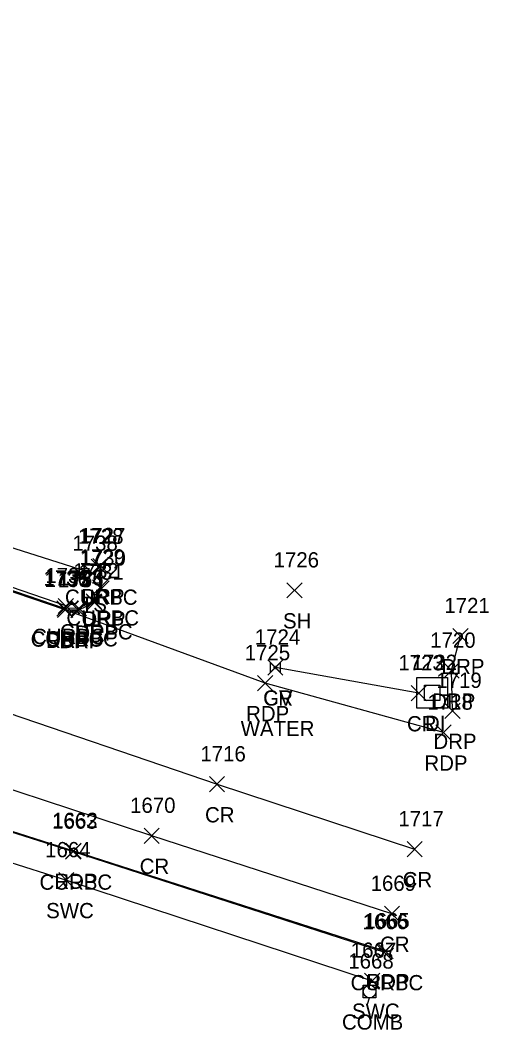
# Model space of a CAD drawing. Extents: x 1769141 to 1770817, y 735471 to 742405.
# Drawn here: x 1770366.8 to 1770428.2, y 741825.1 to 741957.5 of the extents above; entities that cross this region are included whole.
import ezdxf

# ---------------------------------------------------------------- set-up
doc = ezdxf.new("R2010")
doc.units = 0
for name, color, linetype in [('D_A', 7, 'Continuous'), ('D_I', 7, 'Continuous'), ('DS', 7, 'Continuous'), ('L_A', 7, 'Continuous'), ('L_I', 7, 'Continuous'), ('L_TIC', 7, 'Continuous'), ('LELB', 7, 'Continuous'), ('P_A', 7, 'Continuous'), ('P_C', 7, 'Continuous'), ('P_I', 7, 'Continuous'), ('P_TIC', 7, 'Continuous'), ('PET', 7, 'Continuous'), ('PRC', 7, 'Continuous'), ('R_A', 7, 'Continuous'), ('R_I', 7, 'Continuous'), ('R_TIC', 7, 'Continuous'), ('RC', 7, 'Continuous'), ('RDP', 7, 'Continuous'), ('RSW', 7, 'Continuous'), ('U_A', 7, 'Continuous'), ('U_I', 7, 'Continuous'), ('UP', 7, 'Continuous'), ('UWV', 7, 'Continuous')]:
    doc.layers.add(name, color=color, linetype=linetype)

msp = doc.modelspace()

# ---------------------------------------------------------------- linework, layer by layer
at = {"layer": 'DS'}
for p, q in [((1770418.79, 741871.29), (1770422.79, 741871.29)), ((1770418.79, 741867.29), (1770418.79, 741871.29)), ((1770422.79, 741871.29), (1770422.79, 741867.29)), ((1770419.79, 741868.29), (1770419.79, 741870.29)), ((1770419.79, 741870.29), (1770421.79, 741870.29)), ((1770420.79, 741869.29), (1770420.79, 741869.29)), ((1770420.79, 741869.29), (1770420.79, 741869.29)), ((1770421.79, 741870.29), (1770421.79, 741868.29)), ((1770421.79, 741868.29), (1770419.79, 741868.29)), ((1770422.79, 741867.29), (1770418.79, 741867.29))]:
    msp.add_line(p, q, dxfattribs=at)
at = {"layer": 'L_TIC'}
for points in [[(1770375.35, 741883.92), (1770377.35, 741885.92)], [(1770377.35, 741883.92), (1770375.35, 741885.92)], [(1770401.76, 741881.73), (1770403.76, 741883.73)], [(1770403.76, 741881.73), (1770401.76, 741883.73)]]:
    msp.add_lwpolyline(points, dxfattribs=at)
at = {"layer": 'LELB'}
msp.add_lwpolyline([(1770376.35, 741884.92), (1770354.17, 741891.99), (1770334.42, 741896.31)], dxfattribs=at)
at = {"layer": 'P_TIC'}
for points in [[(1770371.7, 741879.17), (1770373.7, 741881.17)], [(1770373.7, 741879.17), (1770371.7, 741881.17)], [(1770399.25, 741871.61), (1770401.25, 741873.61)], [(1770401.25, 741871.61), (1770399.25, 741873.61)], [(1770397.93, 741869.56), (1770399.93, 741871.56)], [(1770399.93, 741869.56), (1770397.93, 741871.56)], [(1770418.06, 741868.23), (1770420.06, 741870.23)], [(1770420.06, 741868.23), (1770418.06, 741870.23)], [(1770421.29, 741863.07), (1770423.29, 741865.07)], [(1770423.29, 741863.07), (1770421.29, 741865.07)], [(1770391.61, 741856.29), (1770393.61, 741858.29)], [(1770393.61, 741856.29), (1770391.61, 741858.29)], [(1770383.05, 741849.54), (1770385.05, 741851.54)], [(1770385.05, 741849.54), (1770383.05, 741851.54)], [(1770372.82, 741847.56), (1770374.82, 741849.56)], [(1770374.82, 741847.56), (1770372.82, 741849.56)], [(1770417.5, 741847.78), (1770419.5, 741849.78)], [(1770419.5, 741847.78), (1770417.5, 741849.78)], [(1770414.53, 741839.31), (1770416.53, 741841.31)], [(1770416.53, 741839.31), (1770414.53, 741841.31)], [(1770413.69, 741834.4), (1770415.69, 741836.4)], [(1770415.69, 741834.4), (1770413.69, 741836.4)]]:
    msp.add_lwpolyline(points, dxfattribs=at)
at = {"layer": 'PET'}
for points in [[(1770422.29, 741864.07), (1770398.93, 741870.56), (1770372.7, 741880.17), (1770329.8, 741894.78), (1770292.6, 741907.67), (1770289.4, 741909.48), (1770287.04, 741911.42), (1770285.19, 741914.05), (1770284.69, 741915.66), (1770284.38, 741918.61), (1770284.07, 741923.66), (1770281.65, 741940.66), (1770284.76, 741963.02), (1770287.15, 741975.59), (1770292.16, 741996.98), (1770296.04, 742015.55), (1770303.14, 742042.61)], [(1770276.95, 741878.62), (1770295.84, 741873.5), (1770332.27, 741861.81), (1770373.82, 741848.56), (1770414.69, 741835.4)]]:
    msp.add_lwpolyline(points, dxfattribs=at)
at = {"layer": 'PRC'}
for points in [[(1770089.61, 741977.34), (1770111.17, 741968.2), (1770141.62, 741955.48), (1770172.69, 741942.27), (1770182.53, 741938.07), (1770200.01, 741929.96), (1770205.56, 741927.29), (1770211.15, 741924.41), (1770219.45, 741920.45), (1770228.6, 741917), (1770246.9, 741910.06), (1770272.5, 741900.23), (1770300.54, 741889.42), (1770310.21, 741885.75), (1770337.91, 741876.28), (1770361.62, 741867.87), (1770392.61, 741857.29), (1770418.5, 741848.78)], [(1770415.53, 741840.31), (1770384.05, 741850.54), (1770352.44, 741860.95), (1770318.84, 741870.92), (1770293.64, 741881.39), (1770273.13, 741889.1), (1770260.99, 741893.73), (1770236.99, 741901.13), (1770226.38, 741906.26), (1770214.29, 741912.94), (1770209.38, 741916.39), (1770203.96, 741918.65), (1770198.09, 741921.54), (1770178.67, 741928.85), (1770156.75, 741936.63), (1770131.37, 741945.92), (1770112.84, 741952.75), (1770098.76, 741957)], [(1770419.06, 741869.23), (1770400.25, 741872.61)]]:
    msp.add_lwpolyline(points, dxfattribs=at)
at = {"layer": 'R_TIC'}
for points in [[(1770376.11, 741884.83), (1770378.11, 741886.83)], [(1770378.11, 741884.83), (1770376.11, 741886.83)], [(1770376.35, 741884.92), (1770378.35, 741886.92)], [(1770378.35, 741884.92), (1770376.35, 741886.92)], [(1770376.3, 741882.11), (1770378.3, 741884.11)], [(1770378.3, 741882.11), (1770376.3, 741884.11)], [(1770376.49, 741881.98), (1770378.49, 741883.98)], [(1770378.49, 741881.98), (1770376.49, 741883.98)], [(1770371.62, 741879.34), (1770373.62, 741881.34)], [(1770373.62, 741879.34), (1770371.62, 741881.34)], [(1770371.7, 741879.17), (1770373.7, 741881.17)], [(1770373.7, 741879.17), (1770371.7, 741881.17)], [(1770371.81, 741879.68), (1770373.81, 741881.68)], [(1770373.81, 741879.68), (1770371.81, 741881.68)], [(1770373.45, 741879.13), (1770375.45, 741881.13)], [(1770375.45, 741879.13), (1770373.45, 741881.13)], [(1770373.52, 741879.37), (1770375.52, 741881.37)], [(1770375.52, 741879.37), (1770373.52, 741881.37)], [(1770375.46, 741880.29), (1770377.46, 741882.29)], [(1770377.46, 741880.29), (1770375.46, 741882.29)], [(1770375.57, 741880.12), (1770377.57, 741882.12)], [(1770377.57, 741880.12), (1770375.57, 741882.12)], [(1770423.52, 741875.74), (1770425.52, 741877.74)], [(1770425.52, 741875.74), (1770423.52, 741877.74)], [(1770422.31, 741871.2), (1770424.31, 741873.2)], [(1770424.31, 741871.2), (1770422.31, 741873.2)], [(1770422.47, 741865.93), (1770424.47, 741867.93)], [(1770424.47, 741865.93), (1770422.47, 741867.93)], [(1770372.78, 741847.46), (1770374.78, 741849.46)], [(1770374.78, 741847.46), (1770372.78, 741849.46)], [(1770371.87, 741843.72), (1770373.87, 741845.72)], [(1770373.87, 741843.72), (1770371.87, 741845.72)], [(1770413.53, 741834.27), (1770415.53, 741836.27)], [(1770415.53, 741834.27), (1770413.53, 741836.27)], [(1770411.93, 741830.53), (1770413.93, 741832.53)], [(1770413.93, 741830.53), (1770411.93, 741832.53)]]:
    msp.add_lwpolyline(points, dxfattribs=at)
at = {"layer": 'RC'}
for points in [[(1770377.11, 741885.83), (1770377.3, 741883.11), (1770376.46, 741881.29), (1770374.52, 741880.37), (1770372.62, 741880.34), (1770329.87, 741894.99), (1770292.65, 741908.02), (1770289.56, 741909.68), (1770287.11, 741911.61), (1770285.52, 741914.01), (1770284.78, 741915.71), (1770284.52, 741918.64), (1770284.27, 741923.62)], [(1770372.81, 741880.68), (1770329.81, 741895.46)], [(1770295.42, 741873.1), (1770332.34, 741861.62), (1770373.78, 741848.46), (1770414.53, 741835.27)]]:
    msp.add_lwpolyline(points, dxfattribs=at)
at = {"layer": 'RDP'}
for points in [[(1770377.35, 741885.92), (1770377.49, 741882.98), (1770376.57, 741881.12), (1770374.45, 741880.13), (1770372.7, 741880.17)], [(1770423.47, 741866.93), (1770423.31, 741872.2), (1770424.52, 741876.74)]]:
    msp.add_lwpolyline(points, dxfattribs=at)
at = {"layer": 'RSW'}
msp.add_lwpolyline([(1770305.66, 741854.19), (1770305.64, 741863.24), (1770308.17, 741865.03), (1770331.6, 741857.82), (1770372.87, 741844.72), (1770412.93, 741831.53)], dxfattribs=at)
at = {"layer": 'UP'}
for p, q in [((1770411.76, 741829.28), (1770411.76, 741830.95)), ((1770411.76, 741830.95), (1770413.43, 741830.95)), ((1770412.84, 741831.78), (1770412.59, 741830.95)), ((1770413.43, 741830.95), (1770413.43, 741829.28)), ((1770412.59, 741830.11), (1770412.59, 741830.11)), ((1770413.43, 741829.28), (1770411.76, 741829.28)), ((1770412.34, 741828.45), (1770412.59, 741829.28))]:
    msp.add_line(p, q, dxfattribs=at)
msp.add_circle((1770412.59, 741830.11), 0.833, dxfattribs=at)
at = {"layer": 'UWV'}
for p, q in [((1770399.59, 741873.28), (1770400.92, 741871.95)), ((1770400.92, 741873.28), (1770399.59, 741871.95))]:
    msp.add_line(p, q, dxfattribs=at)
for points in [[(1770399.59, 741873.28), (1770399.59, 741871.95)], [(1770400.92, 741871.95), (1770400.92, 741873.28)]]:
    msp.add_lwpolyline(points, dxfattribs=at)
msp.add_circle((1770400.25, 741872.61), 0.167, dxfattribs=at)

# ---------------------------------------------------------------- texts
at = {"layer": 'D_A'}
msp.add_text('DI', height=2, dxfattribs=at).set_placement((1770419.85, 741864.29))
at = {"layer": 'D_I'}
msp.add_text('1722', height=2, dxfattribs=at).set_placement((1770418.1, 741872.29))
at = {"layer": 'L_A'}
for s, p in [('TS', (1770374.76, 741879.92)), ('SH', (1770401.25, 741877.73))]:
    msp.add_text(s, height=2, dxfattribs=at).set_placement(p)
at = {"layer": 'L_I'}
for s, p in [('1738', (1770373.66, 741887.92)), ('1726', (1770400.02, 741885.73))]:
    msp.add_text(s, height=2, dxfattribs=at).set_placement(p)
at = {"layer": 'P_A'}
for s, p in [('RDP', (1770370.19, 741875.17)), ('CR', (1770398.69, 741867.61)), ('RDP', (1770396.42, 741865.56)), ('CR', (1770417.49, 741864.23)), ('RDP', (1770419.78, 741859.07)), ('CR', (1770391.04, 741852.29)), ('CR', (1770382.48, 741845.54)), ('RDP', (1770371.31, 741843.56)), ('CR', (1770416.93, 741843.78)), ('CR', (1770413.96, 741835.31)), ('RDP', (1770412.18, 741830.4))]:
    msp.add_text(s, height=2, dxfattribs=at).set_placement(p)
at = {"layer": 'P_C'}
msp.add_text('WATER', height=2, dxfattribs=at).set_placement((1770395.71, 741863.61))
at = {"layer": 'P_I'}
for s, p in [('1735', (1770370.01, 741883.17)), ('1724', (1770397.56, 741875.61)), ('1725', (1770396.24, 741873.56)), ('1723', (1770416.37, 741872.23)), ('1718', (1770420.17, 741867.07)), ('1716', (1770390.43, 741860.29)), ('1670', (1770381.22, 741853.54)), ('1662', (1770371.04, 741851.56)), ('1717', (1770416.37, 741851.78)), ('1669', (1770412.73, 741843.31)), ('1665', (1770411.9, 741838.4))]:
    msp.add_text(s, height=2, dxfattribs=at).set_placement(p)
at = {"layer": 'R_A'}
for s, p in [('CURBC', (1770372.69, 741880.83)), ('DRP', (1770374.84, 741880.92)), ('CURBC', (1770372.88, 741878.11)), ('DRP', (1770374.98, 741877.98)), ('CURBC', (1770368.2, 741875.34)), ('CURBC', (1770368.39, 741875.68)), ('CURBC', (1770370.1, 741875.37)), ('DRP', (1770370.19, 741875.17)), ('DRP', (1770371.94, 741875.13)), ('CURBC', (1770372.04, 741876.29)), ('DRP', (1770374.06, 741876.12)), ('DRP', (1770422, 741871.74)), ('DRP', (1770420.8, 741867.2)), ('DRP', (1770420.96, 741861.93)), ('CURBC', (1770369.36, 741843.46)), ('SWC', (1770370.23, 741839.72)), ('CURBC', (1770410.11, 741830.27)), ('SWC', (1770410.29, 741826.53))]:
    msp.add_text(s, height=2, dxfattribs=at).set_placement(p)
at = {"layer": 'R_I'}
for s, p in [('1728', (1770374.41, 741888.83)), ('1727', (1770374.66, 741888.92)), ('1729', (1770374.6, 741886.11)), ('1730', (1770374.71, 741885.98)), ('1736', (1770369.87, 741883.34)), ('1735', (1770370.01, 741883.17)), ('1737', (1770370.12, 741883.68)), ('1734', (1770371.76, 741883.13)), ('1733', (1770371.82, 741883.37)), ('1732', (1770373.77, 741884.29)), ('1731', (1770374.44, 741884.12)), ('1721', (1770422.39, 741879.74)), ('1720', (1770420.53, 741875.2)), ('1719', (1770421.34, 741869.93)), ('1663', (1770370.99, 741851.46)), ('1664', (1770370.09, 741847.72)), ('1666', (1770411.68, 741838.27)), ('1667', (1770410.14, 741834.53))]:
    msp.add_text(s, height=2, dxfattribs=at).set_placement(p)
at = {"layer": 'U_A'}
for s, p in [('GV', (1770398.65, 741867.61)), ('COMB', (1770408.98, 741825.11))]:
    msp.add_text(s, height=2, dxfattribs=at).set_placement(p)
at = {"layer": 'U_I'}
for s, p in [('1724', (1770397.56, 741875.61)), ('1668', (1770409.81, 741833.11))]:
    msp.add_text(s, height=2, dxfattribs=at).set_placement(p)

doc.saveas('drawing.dxf')
